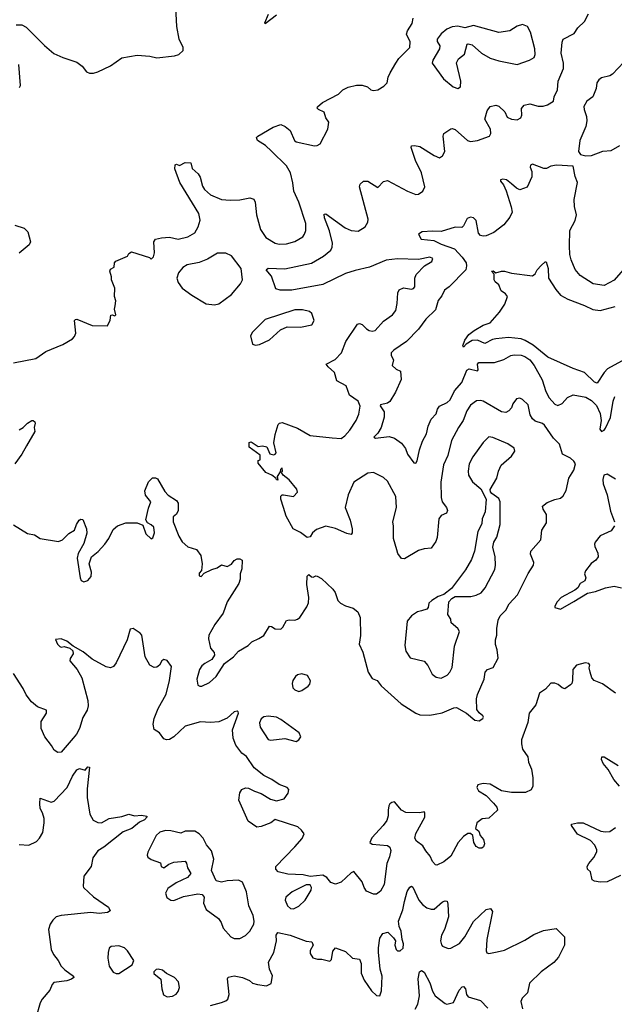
# Model space of a CAD drawing. Extents: x 1603745 to 1745082, y 385868 to 533966.
# Tile 583 of 646: x 1656899 to 1661127, y 486624 to 493623. Entities that reach past the tile are written whole.
import ezdxf

# ---------------------------------------------------------------- set-up
doc = ezdxf.new("R2010")
doc.units = 0

msp = doc.modelspace()

# ---------------------------------------------------------------- linework, layer by layer
at = {"layer": '0CON20XD'}
for points in [[(1656875, 493586.2), (1656915, 493586), (1656945, 493570), (1657075, 493438.8), (1657142.8, 493382.8), (1657205, 493354.2), (1657305, 493321.2), (1657342.7, 493292.7), (1657375, 493253.3), (1657395, 493242), (1657425, 493242.5), (1657455, 493252.5), (1657545, 493294), (1657625, 493351.2), (1657735, 493371.2), (1657823.8, 493363.8), (1657875, 493351.2), (1658000, 493365), (1658030, 493375), (1658061.2, 493405), (1658061.2, 493425), (1658032.5, 493485), (1658015.8, 493575), (1658010.3, 493709.7)], [(1658592.5, 492795), (1658700.3, 492859.7), (1658755, 492878.6), (1658787.5, 492865), (1658822.5, 492835), (1658853.3, 492765), (1658865, 492753.8), (1658995, 492726.2), (1659015, 492728.8), (1659035, 492740), (1659091.2, 492845), (1659096.7, 492895), (1659076.7, 492925), (1659063.3, 492965), (1659022.5, 492985), (1659013.3, 492995), (1659017, 493003), (1659052.5, 493035), (1659165.5, 493094.5), (1659196.2, 493125), (1659235, 493144.4), (1659295, 493158.6), (1659335, 493157.5), (1659372.5, 493145), (1659395, 493124), (1659415, 493120.8), (1659445.5, 493124.5), (1659489.3, 493150.7), (1659511.2, 493175), (1659518.8, 493215), (1659532, 493245), (1659573.8, 493315), (1659595, 493346.7), (1659672.5, 493425), (1659675.8, 493465), (1659648.8, 493521.2), (1659655.6, 493545), (1659690, 493595), (1659697.1, 493635)], [(1658725, 493654.2), (1658645, 493593.3), (1658641.2, 493601.2), (1658667.8, 493662.2)], [(1659708.1, 491725), (1659708.1, 491785), (1659717, 491813), (1659777.3, 491872.7), (1659830, 491905), (1659835.8, 491925), (1659815, 491935.6), (1659735, 491919.2), (1659585, 491924), (1659505, 491914.7), (1659386.4, 491863.6), (1659285, 491841.2), (1659215, 491818.1), (1659055, 491741.8), (1658835, 491700.8), (1658751.3, 491701.3), (1658719.5, 491709.5), (1658689.2, 491799.2), (1658652, 491845), (1658665, 491856), (1658785, 491851.1), (1658975, 491891.3), (1659058.6, 491941.4), (1659110.5, 491985), (1659121.5, 492005), (1659123.8, 492035), (1659102.1, 492122.1), (1659065.6, 492215), (1659065, 492240), (1659075, 492242), (1659212.7, 492142.7), (1659255, 492124.6), (1659305, 492120.5), (1659355, 492150.8), (1659375.4, 492184.6), (1659376.5, 492205), (1659316, 492435), (1659320, 492455), (1659342.5, 492475), (1659375, 492476.2), (1659445, 492430), (1659485, 492473.8), (1659515, 492479.2), (1659656.7, 492405), (1659715, 492381.4), (1659735, 492382.9), (1659765, 492404), (1659780, 492435), (1659756.5, 492535), (1659713.3, 492623.3), (1659682.9, 492715), (1659685, 492726), (1659705, 492729.4), (1659745, 492721.2), (1659845, 492657.1), (1659885, 492640.8), (1659905.4, 492654.6), (1659922.9, 492685), (1659911.1, 492795), (1659914.4, 492815), (1659965, 492847.1), (1659975, 492850), (1659995, 492842.9), (1660082.5, 492765), (1660105, 492757.5), (1660155, 492764.5), (1660240, 492795), (1660250, 492815), (1660245.6, 492845), (1660205.7, 492915), (1660223.5, 492975), (1660245, 493006.4), (1660285, 493015.3), (1660305, 493008.1), (1660348.2, 492968.2), (1660365, 492930), (1660395, 492915.7), (1660435, 492911.9), (1660462.5, 492925), (1660468.5, 492945), (1660467.3, 492992.7), (1660485, 493016), (1660525, 493024.3), (1660585, 493007.3), (1660621.1, 493008.9), (1660652.2, 493017.8), (1660694, 493045), (1660699.2, 493075), (1660723.8, 493125), (1660727.9, 493185), (1660765.7, 493275), (1660764.4, 493315), (1660750, 493385), (1660756.8, 493463.2), (1660764, 493485), (1660841.2, 493525), (1660868, 493565), (1660915, 493610), (1660943.3, 493665)], [(1660015, 493134), (1660033.3, 493145), (1660036, 493185), (1660004.1, 493315.9), (1660020, 493345), (1660062.3, 493377.7), (1660080.7, 493449.3), (1660087.5, 493452.5), (1660115, 493444), (1660181.4, 493385), (1660245, 493348.8), (1660305, 493329.5), (1660435, 493305.7), (1660524.3, 493335.7), (1660558, 493355), (1660564.2, 493375.8), (1660561.9, 493415), (1660530.6, 493535), (1660510, 493575), (1660475, 493588.6), (1660435, 493577.5), (1660385, 493544.4), (1660305, 493531.9), (1660125, 493582.5), (1660065, 493566.2), (1660015, 493578), (1659975, 493571.2), (1659935, 493556.7), (1659895, 493522.5), (1659867.5, 493485), (1659868.3, 493468.3), (1659886.1, 493436.1), (1659883.8, 493415), (1659835.8, 493334.2), (1659832.5, 493315), (1659912.8, 493202.8), (1659980, 493145), (1660015, 493134)], [(1661235.3, 493364.7), (1661114.7, 493235.3), (1661095, 493223.5), (1661035, 493209.5), (1661015.7, 493195), (1661001.9, 493175), (1660997.5, 493135), (1660974.4, 493075.6), (1660931.4, 493045), (1660910.8, 493005), (1660911.4, 492985), (1660930, 492935), (1660931.2, 492905), (1660924, 492865), (1660881.9, 492765), (1660872.9, 492685), (1660885.6, 492665.6), (1660925, 492655.6), (1660965, 492657.9), (1661045, 492688.5), (1661105, 492692.9), (1661165, 492728.9)], [(1656898.1, 493141.9), (1656906, 493155), (1656892.3, 493305)], [(1656855, 491183.8), (1657015, 491214.6), (1657085.3, 491264.7), (1657205.4, 491314.6), (1657275, 491354.2), (1657290, 491370), (1657297.8, 491395), (1657290, 491485), (1657295, 491492.5), (1657305, 491493.3), (1657415, 491449.4), (1657523.6, 491446.4), (1657542.3, 491487.7), (1657546.7, 491523.3), (1657555.8, 491525.8), (1657575, 491517.5), (1657582.5, 491525), (1657574.4, 491564.4), (1657578, 491588), (1657582.5, 491625), (1657573.8, 491655), (1657576, 491715), (1657552.5, 491775), (1657552.5, 491795), (1657540, 491835), (1657545, 491850), (1657570, 491865), (1657572.5, 491895), (1657583.6, 491906.4), (1657665, 491942.5), (1657675, 491960), (1657695, 491972.5), (1657821.7, 491931.7), (1657835, 491920), (1657851.7, 491938.3), (1657856.7, 491965), (1657853.3, 492045), (1657865, 492062.5), (1657907, 492073), (1657965, 492076.2), (1658025, 492064), (1658095, 492079.2), (1658145, 492107.5), (1658169.2, 492150.8), (1658181.3, 492198.7), (1658174, 492245), (1658038.9, 492465), (1658003, 492563), (1658005, 492592.5), (1658015, 492596.7), (1658035, 492586.7), (1658075, 492608.8), (1658115, 492606.7), (1658126.7, 492565), (1658167.7, 492527.7), (1658182.7, 492502.7), (1658199.5, 492439.5), (1658213.1, 492415), (1658255, 492378.5), (1658335, 492345.6), (1658395, 492339.4), (1658465, 492342.5), (1658535, 492356.2), (1658565, 492347.5), (1658573.8, 492325), (1658582.9, 492235), (1658612.1, 492132.1), (1658650, 492075), (1658715, 492035.7), (1658745, 492026.7), (1658795, 492030), (1658855, 492047.5), (1658911.2, 492078.8), (1658925, 492097.5), (1658934, 492125), (1658933.1, 492175), (1658885, 492326), (1658847.2, 492405), (1658842.3, 492462.3), (1658824.5, 492535), (1658795, 492584.3), (1658689.7, 492689.7), (1658647.9, 492727.9), (1658590, 492765), (1658583.3, 492785), (1658592.5, 492795)], [(1661188.9, 491845), (1661125, 491770.6), (1661055, 491734.4), (1660975.4, 491745.4), (1660883.8, 491803.8), (1660847.6, 491847.6), (1660820, 491915), (1660811.5, 491955), (1660809.1, 492015), (1660810.8, 492125), (1660849.2, 492195), (1660858.1, 492235), (1660844.3, 492295), (1660841.9, 492345), (1660864.2, 492465), (1660847.7, 492507.7), (1660833, 492583), (1660715, 492590), (1660675, 492581.2), (1660645, 492564.2), (1660625.8, 492564.2), (1660545, 492596.7), (1660531.2, 492588.8), (1660528, 492575), (1660540.8, 492545), (1660540.6, 492505), (1660506.6, 492433.4), (1660455, 492414.2), (1660431.2, 492425), (1660395.6, 492455.6), (1660360, 492485), (1660335, 492490), (1660317.5, 492485), (1660317.5, 492475), (1660338.5, 492448.5), (1660357.6, 492407.6), (1660394, 492294), (1660400, 492255), (1660385, 492219.2), (1660341.1, 492165), (1660269, 492111), (1660215, 492086.2), (1660195, 492083.6), (1660175, 492089.5), (1660160.9, 492105), (1660144.2, 492195), (1660125, 492215.8), (1660105, 492220), (1660080, 492210), (1660055, 492156.7), (1660042.9, 492147.1), (1659995, 492149.2), (1659895, 492116.7), (1659835, 492120.4), (1659760, 492115), (1659735, 492097.5), (1659753.4, 492063.4), (1659843, 492053), (1659895, 492027.8), (1659990, 491995), (1660045, 491935.4), (1660072.3, 491895), (1660076.5, 491873.5), (1660071.2, 491845), (1659952, 491725), (1659919.7, 491700.3), (1659899.7, 491660.3), (1659873.7, 491626.3), (1659855, 491560), (1659786.2, 491495), (1659735, 491423.8), (1659648.8, 491335), (1659558.8, 491275), (1659541.2, 491255), (1659541.2, 491235), (1659557.5, 491205), (1659548, 491165), (1659575, 491140), (1659606.7, 491125), (1659611.2, 491065), (1659572.2, 490975), (1659531.5, 490908.5), (1659515, 490896.2), (1659465, 490885.6), (1659460.9, 490879.1), (1659491.2, 490835), (1659491.7, 490798.3), (1659468.5, 490725), (1659445.4, 490684.6), (1659416.7, 490655), (1659428.8, 490648.8), (1659525, 490661.2), (1659565, 490648.8), (1659613, 490613), (1659642, 490575), (1659656.2, 490535), (1659702.3, 490472.3), (1659715, 490470), (1659725, 490487.5), (1659740.8, 490565), (1659763.2, 490626.8), (1659790.4, 490679.6), (1659803.8, 490733.8), (1659825, 490784.4), (1659859.4, 490820.6), (1659870.5, 490855), (1659884.7, 490875), (1659938.5, 490901.5), (1659959.7, 490920.3), (1659990.2, 490985), (1660043.2, 491045), (1660077.6, 491132.4), (1660095, 491141.4), (1660155, 491128), (1660158.9, 491135), (1660153.1, 491175), (1660163.8, 491186.2), (1660275, 491185.8), (1660342.1, 491207.9), (1660390, 491235), (1660415, 491241.2), (1660465, 491238.2), (1660490.1, 491230.1), (1660525, 491205.5), (1660557.1, 491165), (1660613.8, 491063.8), (1660640.8, 490980.8)], [(1656865, 492162), (1656931.7, 492141.7), (1656956.7, 492115), (1656977.1, 492045), (1656966.1, 492023.9), (1656895, 491962.9)], [(1658285, 491596.2), (1658315, 491604), (1658405, 491670.8), (1658469.2, 491745), (1658484.3, 491775), (1658473.5, 491855), (1658405.2, 491945.2), (1658365, 491962.9), (1658305, 491964.4), (1658235, 491921.4), (1658175, 491896.9), (1658090, 491880), (1658058.8, 491861.2), (1658027.3, 491822.7), (1658016.2, 491785), (1658026.2, 491755), (1658055.6, 491715.6), (1658123.8, 491663.8), (1658225, 491602.9), (1658285, 491596.2)], [(1661205, 491210.8), (1661078.3, 491141.7), (1661055, 491116.2), (1661005, 491039.2), (1660985, 491046.2), (1660915, 491115.5), (1660835, 491144.4), (1660655, 491225.4), (1660549.5, 491309.5), (1660493.8, 491343.8), (1660465, 491354.7), (1660375, 491363.9), (1660285, 491354.1), (1660260.7, 491349.3), (1660205, 491322.5), (1660155, 491344.4), (1660115, 491343.3), (1660073.1, 491316.9), (1660053.8, 491295), (1660050, 491305), (1660064.4, 491345), (1660092.9, 491385), (1660130, 491415), (1660195, 491452), (1660245, 491468.8), (1660310, 491545), (1660348.3, 491601.7), (1660367.5, 491655), (1660353.8, 491675), (1660323.3, 491695), (1660305, 491737.5), (1660279.2, 491759.2), (1660272.5, 491775), (1660273.3, 491813.3), (1660253.3, 491835), (1660265, 491838), (1660283.3, 491823.3), (1660324.4, 491835.6), (1660345, 491835.7), (1660395, 491820.8), (1660545, 491802.5), (1660564.3, 491815.7), (1660579.2, 491845), (1660606, 491875), (1660635, 491902.5), (1660641.7, 491901.7), (1660657.5, 491855), (1660658.6, 491785), (1660710.8, 491705), (1660745, 491665.6), (1660796.5, 491636.5), (1660915, 491592.7), (1660975, 491562.1), (1661025, 491555.3), (1661132.2, 491585)], [(1656855, 490032.5), (1656955, 489970), (1657005, 489960.9), (1657045, 489935.7), (1657175, 489914), (1657203.3, 489925), (1657249.4, 489970.6), (1657290, 489995), (1657303.3, 490035), (1657323.3, 490065), (1657335, 490072.5), (1657349.3, 490069.3), (1657373.8, 490005), (1657377.7, 489972.3), (1657355, 489900), (1657315, 489828.8), (1657308.9, 489795), (1657328.2, 489655), (1657337.1, 489637.1), (1657355, 489626.7), (1657385, 489636.7), (1657407.8, 489665), (1657410, 489695), (1657394, 489755), (1657409.2, 489805), (1657457.6, 489842.4), (1657505.5, 489894.5), (1657534, 489935), (1657565, 490000), (1657595, 490026.2), (1657654.1, 490045.9), (1657735, 490046.7), (1657775, 490030), (1657795, 489967.5), (1657835, 489933.3), (1657845, 489940), (1657857.5, 489975), (1657852.5, 490015), (1657835, 490032.5), (1657807, 490047), (1657797, 490067), (1657815, 490150), (1657832.5, 490195), (1657793, 490243), (1657788.8, 490275), (1657815, 490337.5), (1657843.9, 490366.1), (1657865, 490367.5), (1657878.3, 490358.3), (1657930.5, 490270.5), (1657955, 490243.3), (1658013.3, 490205), (1658025.9, 490185.9), (1658026.7, 490135), (1658015, 490107.5), (1657991.4, 490088.6), (1657989.5, 490055), (1658031.5, 489951.5), (1658055, 489910.8), (1658095, 489877.1), (1658157.3, 489857.3), (1658186.2, 489815), (1658196.2, 489755), (1658191.7, 489708.3), (1658175, 489690), (1658175, 489670), (1658190, 489665), (1658211.7, 489688.3), (1658266, 489714), (1658303.6, 489726.4), (1658335, 489747.5), (1658375, 489737.5), (1658405, 489752.5), (1658425, 489780), (1658445, 489790), (1658465, 489790), (1658481.7, 489781.7), (1658479.5, 489720.5), (1658466.7, 489685), (1658465.8, 489645.8), (1658457.8, 489615), (1658375, 489486.2), (1658346, 489405), (1658287.5, 489325), (1658245, 489247.5), (1658242.3, 489222.3), (1658256.2, 489155), (1658281.2, 489125), (1658283.8, 489105), (1658265.6, 489074.4), (1658215, 489048), (1658195, 489031.2), (1658178, 489005), (1658159.2, 488935), (1658165, 488893.3), (1658180, 488885), (1658195, 488885.8), (1658247.9, 488912.1), (1658297.1, 488955), (1658354.3, 489045.7), (1658418.8, 489095), (1658455.7, 489134.3), (1658522.5, 489175), (1658549.3, 489200.7), (1658600, 489225), (1658635, 489246.7), (1658675, 489313.3), (1658690.7, 489310.7), (1658715, 489293.8), (1658755, 489292), (1658770, 489305), (1658797.3, 489352.7), (1658815, 489358), (1658855, 489354.2), (1658875, 489360.8), (1658890, 489375), (1658940.9, 489449.1), (1658951.7, 489478.3), (1658955.8, 489515), (1658941.7, 489608.3), (1658943, 489667), (1658955, 489680), (1658973, 489663), (1658985, 489660), (1659005, 489670), (1659015, 489667.5), (1659045, 489650), (1659126.7, 489575), (1659141.7, 489551.7), (1659162, 489495), (1659181.2, 489475), (1659215, 489456), (1659270.7, 489440.7), (1659302.5, 489415), (1659320, 489375), (1659321.2, 489245), (1659312, 489185), (1659338.3, 489128.3), (1659377.5, 488985), (1659405, 488941.2), (1659440, 488925), (1659468.6, 488888.6), (1659611.3, 488761.3), (1659714.6, 488694.6), (1659745, 488683.1), (1659815, 488680), (1659854.2, 488685.8), (1659902.9, 488697.1), (1659985, 488732), (1660005, 488734), (1660076.7, 488695), (1660135, 488643.8), (1660165, 488638.8), (1660192.5, 488655), (1660197.5, 488665), (1660192.5, 488675), (1660165.8, 488695.8), (1660149.5, 488719.5), (1660146.5, 488795), (1660153.9, 488826.1), (1660200.6, 488935), (1660208, 488985), (1660225, 489004), (1660265, 489017.5), (1660300.8, 489085), (1660294.2, 489144.2), (1660281.7, 489181.7), (1660281.2, 489215), (1660290.7, 489249.3), (1660291.4, 489295), (1660302, 489355), (1660315, 489386.2), (1660354.7, 489425.3), (1660378.3, 489471.7), (1660438.5, 489535), (1660513.9, 489686.1), (1660551.4, 489745), (1660555.6, 489764.4), (1660530, 489825), (1660532.5, 489845), (1660604.2, 489925), (1660611.9, 489995), (1660644.3, 490045.7), (1660645.6, 490105.6), (1660620, 490145), (1660616.7, 490165), (1660649.7, 490190.3), (1660705, 490213.1), (1660745, 490221.4), (1660762.4, 490237.6), (1660783.4, 490276.6), (1660804.4, 490365), (1660839.1, 490420.9), (1660850, 490465), (1660840, 490485), (1660815, 490507.1), (1660759.2, 490535), (1660738.1, 490605), (1660695, 490648.6), (1660630.8, 490740.8), (1660615, 490753.8), (1660565, 490770), (1660544.5, 490785), (1660529.6, 490815), (1660514.2, 490885), (1660474.3, 490924.3), (1660455, 490934), (1660432.3, 490927.7), (1660405, 490892.5), (1660396.2, 490865), (1660377.8, 490842.2), (1660355, 490831.4), (1660325, 490835.6), (1660195, 490910.4), (1660175, 490916.4), (1660146.4, 490913.6), (1660105, 490882.5), (1660077.3, 490842.7), (1660053.3, 490775), (1660019.4, 490725), (1659969.1, 490630.9), (1659942.7, 490525), (1659911.7, 490458.3), (1659892.9, 490335), (1659896.1, 490226.1), (1659903.5, 490195), (1659934.3, 490155), (1659940, 490135), (1659933.3, 490115), (1659895, 490098), (1659880, 490075), (1659867, 489943), (1659857.8, 489915), (1659824.4, 489865.6), (1659775, 489861.4), (1659735, 489849.2), (1659635, 489791.2), (1659613.3, 489793.3), (1659588.6, 489828.6), (1659580.8, 489855), (1659558, 489935), (1659557.7, 490022.3), (1659552, 490055), (1659578.6, 490155), (1659572.9, 490235), (1659514, 490344), (1659485, 490367.8), (1659415.6, 490405.6), (1659375, 490400.5), (1659275, 490335.5), (1659233.6, 490245), (1659212.5, 490155), (1659248.1, 490065), (1659263.8, 490005), (1659263.3, 489975), (1659255, 489963.3), (1659225, 489970), (1659145, 490006), (1659075, 490023.8), (1659010.3, 489999.7), (1658981.2, 489975), (1658965, 489946.7), (1658942.3, 489942.3), (1658895, 489978), (1658843.8, 490005), (1658794, 490095), (1658775.7, 490155.7), (1658755.6, 490215), (1658755, 490236.7), (1658764.2, 490245.8), (1658774.2, 490245.8), (1658846.7, 490235), (1658874, 490265), (1658870, 490285), (1658815, 490353.3), (1658772.5, 490385), (1658760, 490405), (1658767.5, 490415), (1658765, 490437.5), (1658753.3, 490425), (1658751.7, 490408.3), (1658730, 490375), (1658735, 490350), (1658725, 490352.5), (1658721.7, 490361.7), (1658692.5, 490385), (1658650, 490405), (1658595, 490470), (1658595, 490490), (1658610, 490495), (1658608.3, 490528.3), (1658530, 490585), (1658531.7, 490618.3), (1658545, 490622.5), (1658595, 490588.8), (1658625, 490593.8), (1658655.9, 490585.9), (1658677, 490537), (1658705, 490530), (1658716.1, 490533.9), (1658723.3, 490545), (1658706, 490615), (1658715.6, 490674.4), (1658738, 490745), (1658745.8, 490754.2), (1658765, 490760), (1658875, 490718.6), (1658965, 490668.6), (1659119.8, 490649.8), (1659185, 490645.7), (1659211.4, 490665), (1659246.5, 490705), (1659291.9, 490775), (1659310.7, 490819.3), (1659319.4, 490875), (1659305, 490912), (1659243.8, 490955), (1659219.5, 491019.5), (1659154.2, 491055), (1659138.5, 491115), (1659091.9, 491155), (1659078.8, 491175), (1659141.2, 491208.8), (1659187.5, 491255), (1659216.9, 491335), (1659300.9, 491459.1), (1659315, 491462.5), (1659335, 491455.7), (1659365, 491425.6), (1659385, 491414.5), (1659405, 491408.5), (1659427.1, 491412.9), (1659485, 491479.5), (1659550.5, 491525), (1659573.5, 491555), (1659583.9, 491605), (1659588.2, 491681.8), (1659596.6, 491703.4), (1659627.7, 491717.7), (1659685, 491708), (1659697.9, 491712.1), (1659708.1, 491725)], [(1658575, 491310), (1658605, 491314.3), (1658675, 491348.6), (1658752.4, 491417.6), (1658801.2, 491438.8), (1658895, 491437.5), (1658975.7, 491454.3), (1658993.8, 491485), (1658976.7, 491535), (1658958.8, 491548.8), (1658910.3, 491560.3), (1658855, 491560.6), (1658645, 491492.2), (1658555, 491402), (1658539.2, 491375), (1658555, 491316.7), (1658575, 491310)], [(1660640.8, 490980.8), (1660664.7, 490934.7), (1660705, 490890.8), (1660725, 490880), (1660755, 490895.6), (1660795, 490936.9), (1660835, 490955.6), (1660925, 490938.9), (1660965, 490916.2), (1661000.1, 490880.1), (1661025.4, 490824.6), (1661032.7, 490775), (1661023.3, 490713.3), (1661035, 490695.7), (1661055, 490705.6), (1661065, 490718.6), (1661100, 490795), (1661118.3, 490911.7), (1661130, 490945)], [(1656895, 490708.8), (1656925, 490724), (1656955, 490756.2), (1656985, 490773.8), (1656995, 490773.8), (1657007.5, 490765), (1657010, 490755), (1657002.5, 490725), (1657006.7, 490695), (1656948.8, 490595), (1656915, 490534.2), (1656864.3, 490465)], [(1659895, 488942.9), (1659938, 488965), (1659957.5, 488985), (1659975, 489017.5), (1659990.3, 489169.7), (1660025.6, 489275), (1660014.4, 489295), (1659968, 489335), (1659965, 489362.5), (1659944.2, 489394.2), (1659950, 489485), (1659970.7, 489509.3), (1659995, 489522.5), (1660105.8, 489524.2), (1660145, 489532), (1660180.3, 489549.7), (1660209.2, 489585), (1660277.1, 489715), (1660282.5, 489745), (1660280.8, 489805), (1660263.6, 489873.6), (1660271.2, 489908.8), (1660291.2, 489945), (1660315.8, 490035), (1660314.3, 490195), (1660305, 490220), (1660256.1, 490256.1), (1660246.4, 490266.4), (1660243, 490283), (1660290.6, 490365), (1660303.3, 490415), (1660323, 490457), (1660395, 490520), (1660418.8, 490555), (1660415, 490576.7), (1660369.1, 490609.1), (1660264.1, 490654.1), (1660235, 490658.8), (1660195, 490618.8), (1660120, 490515), (1660095.6, 490465), (1660088, 490415), (1660090.8, 490385), (1660117.9, 490337.9), (1660178.8, 490288.8), (1660216.7, 490215), (1660208.8, 490125), (1660186.2, 490075), (1660185, 490040), (1660156.2, 489985), (1660133.8, 489845), (1660112, 489785), (1660067.8, 489712.2), (1659969.3, 489580.7), (1659915, 489537.5), (1659875, 489523.3), (1659830, 489495), (1659808.8, 489475), (1659803.3, 489445), (1659795, 489433.3), (1659755, 489420.8), (1659726.7, 489413.3), (1659684.4, 489385.6), (1659655, 489347.5), (1659637.1, 489175), (1659644.3, 489135), (1659675, 489087.5), (1659775, 489064), (1659802.1, 489032.1), (1659831.3, 488971.3), (1659859.7, 488949.7), (1659895, 488942.9)], [(1661135, 490357.1), (1661075, 490391.5), (1661052.5, 490385), (1661043.9, 490355), (1661046.3, 490325), (1661076.6, 490245), (1661100.2, 490130.2), (1661127.1, 490055)], [(1661128.8, 490025), (1661105, 489988.8), (1661025.7, 489954.3), (1660991.7, 489908.3), (1660985.8, 489895), (1660988.3, 489878.3), (1661010.5, 489830.5), (1661012, 489805), (1660995, 489782), (1660962.4, 489757.6), (1660921.2, 489705), (1660913.8, 489685), (1660923.8, 489655), (1660918, 489635), (1660885, 489616), (1660866.7, 489585), (1660845, 489568.2), (1660750, 489515), (1660721.4, 489485), (1660703.8, 489455), (1660703.8, 489443.8), (1660745, 489434.2), (1660838.6, 489488.6), (1660935, 489546.1), (1660992.4, 489557.6), (1661065, 489585.3), (1661125, 489596.7), (1661176.7, 489585)], [(1661135, 488835.7), (1661042.7, 488902.7), (1660984, 488925), (1660966.9, 488945), (1660955.7, 488985), (1660948.8, 489015), (1660952.5, 489035), (1660945, 489046.7), (1660919.3, 489050.7), (1660856.7, 489035), (1660831.2, 489005), (1660830, 488925), (1660825.7, 488904.3), (1660815.9, 488894.1), (1660775, 488867.5), (1660755, 488873.3), (1660727, 488897), (1660705, 488906.2), (1660675, 488906.7), (1660636.7, 488865), (1660594.2, 488835.8), (1660567.9, 488752.1), (1660521.2, 488695), (1660512, 488628), (1660466.2, 488505), (1660466.2, 488475), (1660475, 488437.5), (1660512.5, 488382.5), (1660515.6, 488345), (1660537.1, 488295), (1660546.9, 488235), (1660547.1, 488175), (1660535, 488150), (1660495, 488130.6), (1660395, 488128.9), (1660325, 488141.8), (1660245, 488188.6), (1660195, 488194), (1660156.2, 488183.8), (1660148.8, 488165), (1660162.2, 488142.2), (1660215, 488108.5), (1660268.6, 488055), (1660292, 488025), (1660296.2, 488005), (1660235, 487946.7), (1660186.7, 487943.3), (1660150, 487915), (1660140, 487875), (1660162.5, 487855), (1660172.5, 487825), (1660196.2, 487795), (1660204, 487765), (1660197.3, 487742.7), (1660185.7, 487734.3), (1660165.8, 487734.2), (1660145.5, 487745.5), (1660128.6, 487775), (1660121.2, 487825), (1660105, 487838), (1660085, 487837.5), (1660055, 487817.5), (1660015.7, 487775), (1659965, 487677.1), (1659915, 487637.1), (1659865, 487614.2), (1659855, 487616.2), (1659835, 487640), (1659817.6, 487677.6), (1659785.8, 487715), (1659765, 487752), (1659720, 487785), (1659708.8, 487805), (1659715, 487837.5), (1659778.8, 487955), (1659780, 487985), (1659775, 487992.5), (1659743.6, 487986.4), (1659645, 487987.5), (1659613.9, 488003.9), (1659563.6, 488063.6), (1659545, 488060), (1659530.6, 488049.4), (1659522.9, 488035), (1659519.5, 488005), (1659519.5, 487965), (1659508.6, 487931.4), (1659482.5, 487895), (1659402.1, 487807.9), (1659387.5, 487775), (1659405, 487762), (1659515, 487753.3), (1659531.1, 487741.1), (1659537.5, 487717.5), (1659528.2, 487671.8), (1659509.1, 487625), (1659489.4, 487475), (1659465, 487428.8), (1659435, 487408), (1659415, 487406.2), (1659365, 487429.2), (1659348.5, 487455), (1659335, 487496), (1659275, 487568.8), (1659255, 487560), (1659185, 487492), (1659145, 487477.5), (1659110.9, 487490.9), (1659083.3, 487525), (1659055, 487541.2), (1658965, 487533.3), (1658915, 487544), (1658805, 487550), (1658736.7, 487565), (1658720, 487585), (1658720, 487605), (1658855, 487743.3), (1658907.3, 487802.7), (1658922.5, 487835), (1658903, 487863), (1658876.1, 487886.1), (1658715, 487937.5), (1658685, 487913.8), (1658615, 487887.5), (1658585, 487882.5), (1658523.3, 487925), (1658458, 488075), (1658465, 488127.5), (1658479.7, 488150.3), (1658505, 488161.9), (1658525, 488161.5), (1658568.7, 488138.7), (1658615, 488123.5), (1658683.2, 488083.2), (1658725, 488071.2), (1658780, 488085), (1658807.5, 488125), (1658811.7, 488151.7), (1658800, 488165), (1658745, 488187.5), (1658692.7, 488222.7), (1658635, 488250), (1658566, 488305), (1658511.2, 488385), (1658478.8, 488408.8), (1658435, 488466), (1658416.8, 488516.8), (1658412.8, 488575), (1658453.8, 488693.8), (1658453.6, 488703.6), (1658445, 488708.8), (1658425, 488704), (1658375, 488658.1), (1658315, 488631.8), (1658255, 488626.5), (1658185, 488633.1), (1658075, 488602), (1657996, 488525), (1657965, 488505.8), (1657944.2, 488504.2), (1657925, 488511.2), (1657893.3, 488555), (1657855, 488576.7), (1657848.1, 488615), (1657855.3, 488655), (1657885, 488727.5), (1657940.3, 488829.7), (1657963.8, 488925), (1657977.7, 489025), (1657947.9, 489067.9), (1657925, 489075.6), (1657910, 489065), (1657894.4, 489035.6), (1657875, 489021.2), (1657855, 489017.5), (1657825, 489036), (1657792, 489095), (1657767.7, 489247.7), (1657755, 489263.3), (1657705, 489296.7), (1657685, 489290), (1657664.3, 489215), (1657585, 489051.2), (1657566, 489025), (1657545, 489016), (1657515, 489024), (1657415, 489077.8), (1657349.5, 489129.5), (1657280.3, 489170.3), (1657235, 489205.7), (1657195, 489223.3), (1657153, 489217), (1657168.1, 489185), (1657185, 489167.1), (1657195, 489162.5), (1657215, 489166.7), (1657255, 489156.2), (1657277.7, 489137.7), (1657280, 489115), (1657257.6, 489082.4), (1657256.2, 489065), (1657307.7, 489005), (1657340, 488945), (1657383.1, 488785), (1657385.5, 488745), (1657379.4, 488715), (1657347.9, 488662.1), (1657325.7, 488585), (1657304.3, 488545), (1657278.6, 488515), (1657195, 488416.2), (1657170, 488415), (1657145, 488430), (1657126, 488465), (1657077.5, 488525), (1657050.9, 488585), (1657052.5, 488635), (1657090.8, 488695), (1657090, 488715), (1657025, 488737.8), (1656983.3, 488775), (1656944.4, 488825), (1656925, 488868.8), (1656856, 488975)], [(1658885, 488847.8), (1658905, 488854.4), (1658950, 488885), (1658961.2, 488898.8), (1658967.5, 488922.5), (1658945, 488962), (1658905, 488973.1), (1658875, 488966.7), (1658859.2, 488955), (1658840.8, 488925), (1658837.5, 488905), (1658840.8, 488875), (1658855, 488859.2), (1658885, 488847.8)], [(1658865, 488492), (1658885, 488503.8), (1658897.1, 488525), (1658885.8, 488555), (1658755, 488649.4), (1658725, 488664.4), (1658665, 488672.5), (1658635, 488667.5), (1658615, 488653.3), (1658604, 488625), (1658610, 488595), (1658665, 488507.5), (1658685, 488501.9), (1658785, 488514.4), (1658865, 488492)], [(1661164.7, 488175), (1661123.2, 488223.2), (1661083.1, 488293.1), (1661047.5, 488335), (1661036.2, 488365), (1661037.5, 488382.5), (1661055, 488383.8), (1661155, 488321.2)], [(1656895, 487761.1), (1656965, 487755.6), (1657019.1, 487780.9), (1657040.9, 487805), (1657063.6, 487845), (1657073.4, 487915), (1657072.3, 487945), (1657062.1, 487985), (1657045.6, 488015), (1657041.4, 488051.4), (1657045, 488090), (1657122.2, 488062.2), (1657145, 488068.6), (1657237.5, 488165), (1657275, 488246), (1657305, 488290), (1657325, 488300), (1657365, 488287.5), (1657385, 488312.5), (1657395, 488310), (1657379.1, 488155), (1657378.9, 488095), (1657399.2, 487975), (1657422.1, 487932.1), (1657455, 487916), (1657480, 487915), (1657535, 487946), (1657625, 487958.8), (1657675, 487976.7), (1657715, 487963.3), (1657765, 487968), (1657802.5, 487962.5), (1657806.2, 487956.2), (1657786.9, 487935), (1657751.4, 487918.6), (1657695.5, 487875), (1657635, 487851.5), (1657498.7, 487741.3), (1657454.6, 487715.4), (1657419.1, 487665), (1657407.7, 487605), (1657356.2, 487535), (1657350, 487465), (1657354.1, 487454.1), (1657425, 487388), (1657530, 487315), (1657541.7, 487288.3), (1657523, 487277), (1657465, 487270), (1657405, 487276.9), (1657193.8, 487256.2), (1657158, 487245), (1657135, 487222.5), (1657116.7, 487195), (1657104.5, 487155), (1657124, 487014), (1657139.5, 486979.5), (1657173.3, 486935), (1657193.5, 486895), (1657219.2, 486869.2), (1657282.5, 486825), (1657283.3, 486815), (1657267.9, 486802.1), (1657235, 486791.1), (1657141.3, 486778.7), (1657129.2, 486765), (1657114.3, 486725), (1657059.3, 486660.7), (1657045.4, 486634.6), (1657013.3, 486525)], [(1661003.2, 487723.2), (1660988.2, 487755), (1660957.7, 487787.7), (1660864.8, 487834.8), (1660822, 487895), (1660822.5, 487905), (1660865, 487914.3), (1660905, 487914.5), (1661030.8, 487855), (1661065, 487849.4), (1661095, 487852.5), (1661135, 487880.5)], [(1658425, 487091.4), (1658465, 487092.2), (1658505, 487114.4), (1658535, 487144), (1658563.8, 487195), (1658566, 487215), (1658558.8, 487255), (1658527.5, 487325), (1658512.9, 487425), (1658482.7, 487492.7), (1658455, 487506.2), (1658375, 487501.2), (1658335, 487492), (1658295, 487502.5), (1658263.8, 487575), (1658278.8, 487655), (1658262.5, 487715), (1658228.3, 487758.3), (1658204.3, 487805), (1658175, 487836.9), (1658145, 487854.4), (1658075, 487855.4), (1658045, 487841.8), (1657975, 487857.9), (1657935, 487858.9), (1657895, 487847.1), (1657870, 487825), (1657810.8, 487705), (1657806.2, 487685), (1657811.2, 487671.2), (1657834.4, 487654.4), (1657900.7, 487630.7), (1657905.8, 487605), (1657925, 487595.6), (1657959.4, 487620.6), (1657994.2, 487635.8), (1658075, 487641.2), (1658085, 487627.5), (1658092.5, 487595), (1658116.2, 487555), (1658091.2, 487525), (1658011.5, 487488.5), (1657953.2, 487446.8), (1657936.9, 487415), (1657945, 487383.8), (1657973.3, 487365), (1657995, 487363.1), (1658065, 487390), (1658165, 487408.8), (1658195.9, 487405.9), (1658210, 487385), (1658206.4, 487343.6), (1658225, 487297.5), (1658312.5, 487235), (1658332.5, 487205), (1658346.4, 487166.4), (1658401.2, 487105), (1658425, 487091.4)], [(1661171.2, 487538.8), (1661075, 487495.7), (1661025, 487492.9), (1660985, 487498.8), (1660969.3, 487509.3), (1660956.7, 487565), (1660936.7, 487585), (1660933.9, 487603.9), (1660945, 487626.2), (1660982.1, 487667.9), (1661002.9, 487707.1), (1661003.2, 487723.2)], [(1658256.2, 486615), (1658335, 486637.1), (1658365, 486649.2), (1658378.7, 486661.3), (1658388.5, 486695), (1658376, 486805), (1658382.5, 486817.5), (1658425, 486825.6), (1658484.2, 486814.2), (1658533.6, 486793.6), (1658555, 486774), (1658590, 486765), (1658655, 486756.2), (1658686.6, 486773.4), (1658695.8, 486825.8), (1658676, 486875), (1658669.2, 486925), (1658705, 486993.3), (1658724.4, 487075), (1658723.6, 487116.4), (1658735, 487133.8), (1658822.5, 487115), (1658935, 487073.8), (1658977.3, 487067.3), (1658986, 487045), (1658963.3, 487006.7), (1658964.3, 486985), (1658984.5, 486954.5), (1659016.1, 486946.1), (1659046.4, 486946.4), (1659105, 486930), (1659116.1, 486943.9), (1659125, 487002.5), (1659145, 487026), (1659215, 487000), (1659265, 486951.4), (1659315, 486946), (1659326, 486915), (1659327.5, 486845), (1659348, 486795), (1659400.3, 486720.3), (1659435, 486687.5), (1659460, 486685), (1659470.7, 486719.3), (1659476.2, 486825), (1659462.7, 486875), (1659450.5, 486995), (1659449.4, 487025), (1659460.8, 487095), (1659481.2, 487128.8), (1659516, 487136), (1659557.7, 487097.7), (1659570, 487075), (1659566.7, 487045), (1659575, 487013.3), (1659585, 487003.8), (1659605, 487003.8), (1659625, 487023.3), (1659628.6, 487055), (1659617.5, 487085), (1659610.8, 487145), (1659596.9, 487176.9), (1659593.1, 487215), (1659623.2, 487295), (1659635.4, 487354.6), (1659653.8, 487426.2), (1659673.2, 487456.8), (1659685, 487463.8), (1659695, 487456.2), (1659736.7, 487365), (1659762.9, 487332.9), (1659795, 487311.1), (1659825, 487300), (1659845, 487300), (1659905, 487352.9), (1659925, 487360.8), (1659937.7, 487357.7), (1659944.2, 487335), (1659948.2, 487245), (1659919.1, 487155), (1659897.8, 487115), (1659890, 487075), (1659897.1, 487047.1), (1659905, 487038.8), (1659945, 487020.8), (1659965, 487024.3), (1660025, 487057.1), (1660063.3, 487105), (1660125, 487213.8), (1660215, 487298), (1660247.5, 487305), (1660261.2, 487285), (1660220.8, 487085), (1660216.2, 487005), (1660221.4, 486991.4), (1660235, 486986), (1660295, 486997.5), (1660345, 487009.4), (1660489.8, 487080.2), (1660555, 487120.8), (1660622.1, 487147.9), (1660712.3, 487162.3), (1660772, 487105), (1660772.9, 487045), (1660730.7, 486959.3), (1660697.4, 486922.6), (1660605.8, 486854.2), (1660523.3, 486775), (1660509.4, 486705), (1660470.9, 486669.1), (1660463.1, 486645), (1660475, 486591.2)], [(1658845, 487302.5), (1658885, 487320.8), (1658930, 487365), (1658971.4, 487435), (1658974.2, 487455), (1658965, 487473.3), (1658935, 487474.2), (1658836.2, 487425), (1658792.5, 487385), (1658785.6, 487365), (1658802.5, 487325), (1658825, 487306), (1658845, 487302.5)], [(1657585, 486843.6), (1657605, 486844.5), (1657700, 486905), (1657712, 486935), (1657666.9, 487005), (1657644.7, 487024.7), (1657605, 487038.9), (1657550, 487035), (1657536.4, 487023.6), (1657528.3, 486991.7), (1657526.6, 486953.4), (1657535.5, 486895), (1657565, 486852.2), (1657585, 486843.6)], [(1657946.8, 486676.8), (1657985, 486681.1), (1658012.8, 486697.2), (1658026.7, 486715), (1658035.6, 486745), (1658027.5, 486785), (1657999.2, 486815), (1657942.9, 486842.9), (1657915, 486866), (1657885, 486873.8), (1657869.3, 486870.7), (1657853.3, 486855), (1657853, 486843), (1657902, 486802), (1657909.5, 486735), (1657922.2, 486692.2), (1657946.8, 486676.8)], [(1659710.8, 486589.2), (1659730.3, 486625), (1659741.4, 486685), (1659731.1, 486805), (1659742, 486855), (1659755, 486863.8), (1659775, 486853.1), (1659815, 486777.1), (1659835, 486717.5), (1659853.6, 486685), (1659925, 486630), (1659935, 486626), (1659983.8, 486636.2), (1660023.1, 486725), (1660045, 486748.8), (1660055, 486751.2), (1660068.8, 486735), (1660075.7, 486695), (1660087.4, 486677.4), (1660175, 486650.8), (1660228, 486598)]]:
    msp.add_lwpolyline(points, dxfattribs=at)

doc.saveas('drawing.dxf')
